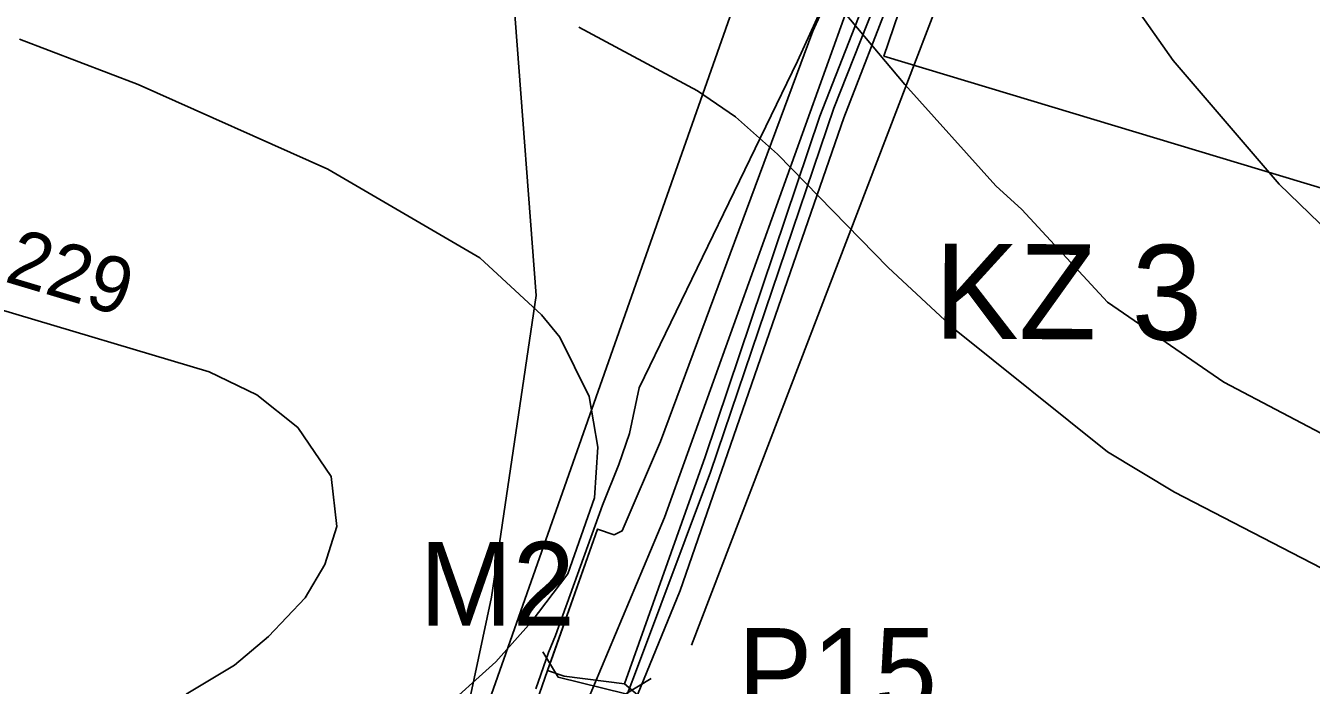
# Model space of a CAD drawing. Extents: x -662500 to -655523, y -1056000 to -1049993.
# Drawn here: x -661263.9 to -661033.7, y -1052282.8 to -1052164.8 of the extents above; entities that cross this region are included whole.
import ezdxf

# ---------------------------------------------------------------- set-up
doc = ezdxf.new("R2010")
doc.units = 0
for name, color, linetype in [('58', 7, 'Continuous'), ('Vrstva 1', 7, 'Continuous'), ('Vrstva 10', 7, 'Continuous'), ('Vrstva 17', 7, 'Continuous'), ('Vrstva 22', 7, 'Continuous'), ('Vrstva 24', 7, 'Continuous'), ('Vrstva 32', 7, 'Continuous'), ('Vrstva 37', 7, 'Continuous'), ('Vrstva 5', 7, 'Continuous'), ('Vrstva 54', 7, 'Continuous'), ('Vrstva 6', 7, 'Continuous'), ('Vrstva 61', 7, 'Continuous'), ('Vrstva 7', 7, 'Continuous')]:
    doc.layers.add(name, color=color, linetype=linetype)

# ---------------------------------------------------------------- blocks, each defined once
blk = doc.blocks.new('PSZ021')
at = {"layer": 'Vrstva 17'}
for points in [[(-10.01, 6.26), (-6.26, 2.51), (6.24, 2.51), (9.99, 6.26)], [(-10.01, -6.24), (-6.26, -2.49), (6.24, -2.49), (9.99, -6.24)]]:
    blk.add_lwpolyline(points, dxfattribs=at)

msp = doc.modelspace()

# ---------------------------------------------------------------- linework, layer by layer
at = {"layer": '58'}
msp.add_lwpolyline([(-661172.54, -1052283.41), (-661170.26, -1052276.87), (-661169, -1052273.86), (-661160.6, -1052250.53), (-661157.7, -1052243.27), (-661155.76, -1052237.73), (-661154.04, -1052229.56), (-661125.66, -1052171.11), (-661116.86, -1052151.73), (-661083.01, -1052058.05), (-661076.06, -1052037.46), (-661076, -1052033.46), (-661076.08, -1052030.47), (-661075.86, -1052018.58), (-661075.98, -1052015.85), (-661075.41, -1052008.86), (-661050.39, -1051923.53), (-661027.93, -1051856.49), (-661005.7, -1051801.13), (-661002.12, -1051792.22), (-660961.54, -1051704.49), (-660954.84, -1051684.73), (-661019.26, -1051651.49)], dxfattribs=at)
at = {"layer": 'Vrstva 1'}
for points in [[(-661122.96, -1052165.71), (-661115.78, -1052150.02), (-661075.82, -1052037.15), (-661075.7, -1052033.25), (-661075.53, -1052027.64), (-661075.33, -1052021.14), (-661075.17, -1052015.82), (-661074.99, -1052010.17), (-661050.62, -1051924.66), (-661025.57, -1051850.51), (-660999.68, -1051787.6), (-660960.61, -1051703.03), (-660954.94, -1051684.48), (-661022.97, -1051649.68), (-661088.06, -1051611.98), (-661095.96, -1051608.49), (-661122.36, -1051589.21), (-661159.82, -1051549.46), (-661187.06, -1051518.14), (-661214.68, -1051491.81), (-661250.88, -1051466.71), (-661204.06, -1051402.7), (-661171.31, -1051368.85), (-661098.04, -1051309.04)], [(-661161.53, -1052254.81), (-661158.53, -1052255.83), (-661157.07, -1052255.11), (-661150.25, -1052239.13), (-661122.96, -1052165.71)], [(-661285.46, -1052573.18), (-661223.71, -1052475), (-661221.87, -1052472.07), (-661179.45, -1052305.65), (-661175.08, -1052293.27), (-661172.86, -1052286.97), (-661170.44, -1052280.1), (-661169.51, -1052277.47), (-661161.53, -1052254.81)]]:
    msp.add_lwpolyline(points, dxfattribs=at)
at = {"layer": 'Vrstva 10'}
msp.add_lwpolyline([(-661070.07, -1052031.88), (-661102, -1052120.36), (-661111.05, -1052145.83), (-661149.52, -1052252.76), (-661164.53, -1052288.54), (-661170.9, -1052312.04), (-661189.56, -1052375.97), (-661208.89, -1052442.07), (-661233.14, -1052545.44), (-661247.06, -1052610.73), (-661251.62, -1052629.53), (-661256.98, -1052652.95)], dxfattribs=at)
at = {"layer": 'Vrstva 22'}
msp.add_lwpolyline([(-661110.22, -1052170.21), (-661096.01, -1052128.52), (-660487.99, -1052312.15), (-660506.09, -1052352.23)], close=True, dxfattribs=at)
at = {"layer": 'Vrstva 24'}
msp.add_lwpolyline([(-661191, -1052048), (-661180, -1052114), (-661172.5, -1052213), (-661180.5, -1052267), (-661189, -1052307)], dxfattribs=at)
at = {"layer": 'Vrstva 32'}
msp.add_lwpolyline([(-661063.67, -1052038.88), (-661072.87, -1052055.43), (-661106.08, -1052146.48), (-661119.17, -1052179.53), (-661141.26, -1052244.65), (-661154.68, -1052280.48), (-661156.97, -1052286.46)], dxfattribs=at)
at = {"layer": 'Vrstva 37'}
msp.add_lwpolyline([(-661300.67, -1052546.9), (-661245.57, -1052460.16), (-661215.38, -1052383.27), (-661093.2, -1052036.62), (-661059.91, -1052039.12), (-661052.32, -1052039.28), (-660977.8, -1052048.89), (-660913.91, -1052057.78), (-660920.61, -1052206.16), (-660810.17, -1052287.05), (-660506.62, -1052383.42), (-660536.22, -1052464.9), (-660540.27, -1052493.39), (-660540.27, -1052503.48), (-660534.66, -1052516.97), (-660434.32, -1052493.61), (-660230.57, -1052568.54), (-660284.32, -1052681.97), (-660363.46, -1052667.73), (-660573.1, -1052736.64), (-660686.93, -1052879.97), (-660981.83, -1052946.49), (-661035.35, -1052984.09), (-661278.3, -1052879.13)], dxfattribs=at)
at = {"layer": 'Vrstva 5'}
for points in [[(-660915.18, -1052041.15), (-661048.31, -1052024.44), (-661075.33, -1052021.14), (-661075.7, -1052033.25), (-661075.82, -1052037.15), (-661115.78, -1052150.02), (-661122.96, -1052165.71), (-661150.25, -1052239.13), (-661157.07, -1052255.11), (-661158.53, -1052255.83), (-661161.53, -1052254.81), (-661170.44, -1052280.1), (-661167.46, -1052281.11), (-661156.69, -1052282.51), (-661142.24, -1052241.91), (-661121.7, -1052180.96), (-661112.52, -1052157.46), (-661075.4, -1052054.27), (-661066.91, -1052035.4), (-661063.74, -1052035.15), (-661063.48, -1052033.82), (-661060.99, -1052034.05), (-661058.94, -1052036.78), (-660981.09, -1052046.73)], [(-661154.37, -1052284.49), (-661146.68, -1052265.82), (-661117.41, -1052181.27), (-661108.73, -1052158.88), (-661103.77, -1052147.68), (-661070.2, -1052056.96), (-661058.94, -1052036.78), (-660981.09, -1052046.73), (-660877.5, -1052060.06), (-660819.02, -1052068.27), (-660786.15, -1052075.36), (-660757.57, -1052084.94), (-660618.97, -1052129.25)], [(-661154.37, -1052284.49), (-661156.69, -1052282.51), (-661167.46, -1052281.11), (-661170.44, -1052280.1), (-661172.86, -1052286.97)]]:
    msp.add_lwpolyline(points, dxfattribs=at)
msp.add_lwpolyline([(-661066.91, -1052035.4), (-661063.74, -1052035.15), (-661063.48, -1052033.82), (-661060.99, -1052034.05), (-661058.94, -1052036.78), (-661070.2, -1052056.96), (-661103.77, -1052147.68), (-661108.73, -1052158.88), (-661117.41, -1052181.27), (-661146.68, -1052265.82), (-661154.37, -1052284.49), (-661156.69, -1052282.51), (-661142.24, -1052241.91), (-661121.7, -1052180.96), (-661112.52, -1052157.46), (-661075.4, -1052054.27)], close=True, dxfattribs=at)
at = {"layer": 'Vrstva 54'}
msp.add_lwpolyline([(-661144.68, -1052275.57), (-661062.21, -1052060.84), (-661047.81, -1052042.24)], dxfattribs=at)
at = {"layer": 'Vrstva 6'}
msp.add_lwpolyline([(-660462.36, -1052329.02), (-660459.17, -1052336.8), (-660433.93, -1052352.12), (-660409.6, -1052285.62), (-660402.29, -1052259.33), (-660394.65, -1052237.63), (-660389.99, -1052217.3), (-660417.67, -1052208.59), (-660421.03, -1052221.2), (-660428.58, -1052243.68), (-660452.47, -1052238.38), (-660475.36, -1052232.69), (-660499.48, -1052225.45), (-660495.07, -1052211.29), (-660578.14, -1052190.03), (-660563.85, -1052144.19), (-660586.5, -1052144.05), (-660704.06, -1052109.9), (-660743.35, -1052235.04), (-661096.01, -1052128.52), (-661110.22, -1052170.21), (-660506.09, -1052352.23), (-660487.99, -1052312.15)], close=True, dxfattribs=at)
at = {"layer": 'Vrstva 7'}
for p, q in [((-661137.22, -1052138.69), (-661106.47, -1052175.26)), ((-661065.37, -1052161.08), (-661058.43, -1052171.01)), ((-661065.37, -1052161.08), (-661058.43, -1052171.01)), ((-661164.85, -1052165.05), (-661143.6, -1052176.39)), ((-661243.79, -1052175.26), (-661265.05, -1052167.18)), ((-661058.43, -1052171.01), (-661039.44, -1052193.11)), ((-661058.43, -1052171.01), (-661039.44, -1052193.11)), ((-661209.78, -1052190.42), (-661243.79, -1052175.26)), ((-661106.47, -1052175.26), (-661090.17, -1052193.4)), ((-661143.6, -1052176.39), (-661136.79, -1052181.07)), ((-661136.79, -1052181.07), (-661129.28, -1052187.73)), ((-661129.28, -1052187.73), (-661109.44, -1052207.99)), ((-661182.57, -1052206.29), (-661209.78, -1052190.42)), ((-661090.17, -1052193.4), (-661085.49, -1052197.65)), ((-661039.44, -1052193.11), (-661030.36, -1052201.9)), ((-661039.44, -1052193.11), (-661030.36, -1052201.9)), ((-661085.49, -1052197.65), (-661070.19, -1052214.23)), ((-661171.51, -1052216.5), (-661182.57, -1052206.29)), ((-661109.44, -1052207.99), (-661097.54, -1052219.05)), ((-661231.04, -1052226.7), (-661271.42, -1052214.65)), ((-661070.19, -1052214.23), (-661049.35, -1052228.54)), ((-661168.26, -1052220.46), (-661171.51, -1052216.5)), ((-661097.54, -1052219.05), (-661070.19, -1052241.01)), ((-661163.01, -1052231.09), (-661168.26, -1052220.46)), ((-661222.53, -1052230.81), (-661231.04, -1052226.7)), ((-661049.35, -1052228.54), (-661025.55, -1052241.01)), ((-661215.16, -1052236.62), (-661222.53, -1052230.81)), ((-661161.45, -1052240.16), (-661163.01, -1052231.09)), ((-661209.21, -1052245.41), (-661215.16, -1052236.62)), ((-661162.02, -1052249.23), (-661161.45, -1052240.16)), ((-661070.19, -1052241.01), (-661058.14, -1052248.22)), ((-661208.22, -1052254.33), (-661209.21, -1052245.41)), ((-661166.84, -1052262.84), (-661162.02, -1052249.23)), ((-661058.14, -1052248.22), (-661030.08, -1052262.7)), ((-661210.34, -1052261.14), (-661208.22, -1052254.33)), ((-661213.89, -1052267.09), (-661210.34, -1052261.14)), ((-661173.36, -1052271.48), (-661166.84, -1052262.84)), ((-661220.41, -1052274.03), (-661213.89, -1052267.09)), ((-661179.73, -1052278.57), (-661173.36, -1052271.48)), ((-661226.5, -1052279.14), (-661220.41, -1052274.03)), ((-661235.15, -1052284.38), (-661226.5, -1052279.14)), ((-661189.94, -1052287.78), (-661179.73, -1052278.57))]:
    msp.add_line(p, q, dxfattribs=at)

# ---------------------------------------------------------------- block references
at = {"layer": 'Vrstva 17', "rotation": -13.798990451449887}
msp.add_blockref('PSZ021', (-661163.07, -1052285.25), dxfattribs=at)

# ---------------------------------------------------------------- texts
at = {"layer": 'Vrstva 17'}
msp.add_text('M2', height=15, rotation=360, dxfattribs=at).set_placement((-661193.42, -1052272.11))
at = {"layer": 'Vrstva 54'}
msp.add_text('KZ 3', height=17, rotation=359.642, dxfattribs=at).set_placement((-661101.25, -1052220.72))
at = {"layer": 'Vrstva 61'}
msp.add_text('P15', height=15, dxfattribs=at).set_placement((-661136.4, -1052287.54))
at = {"layer": 'Vrstva 7'}
msp.add_text('229', height=10, rotation=343.3928, dxfattribs=at).set_placement((-661267.95, -1052210.47))

doc.saveas('drawing.dxf')
